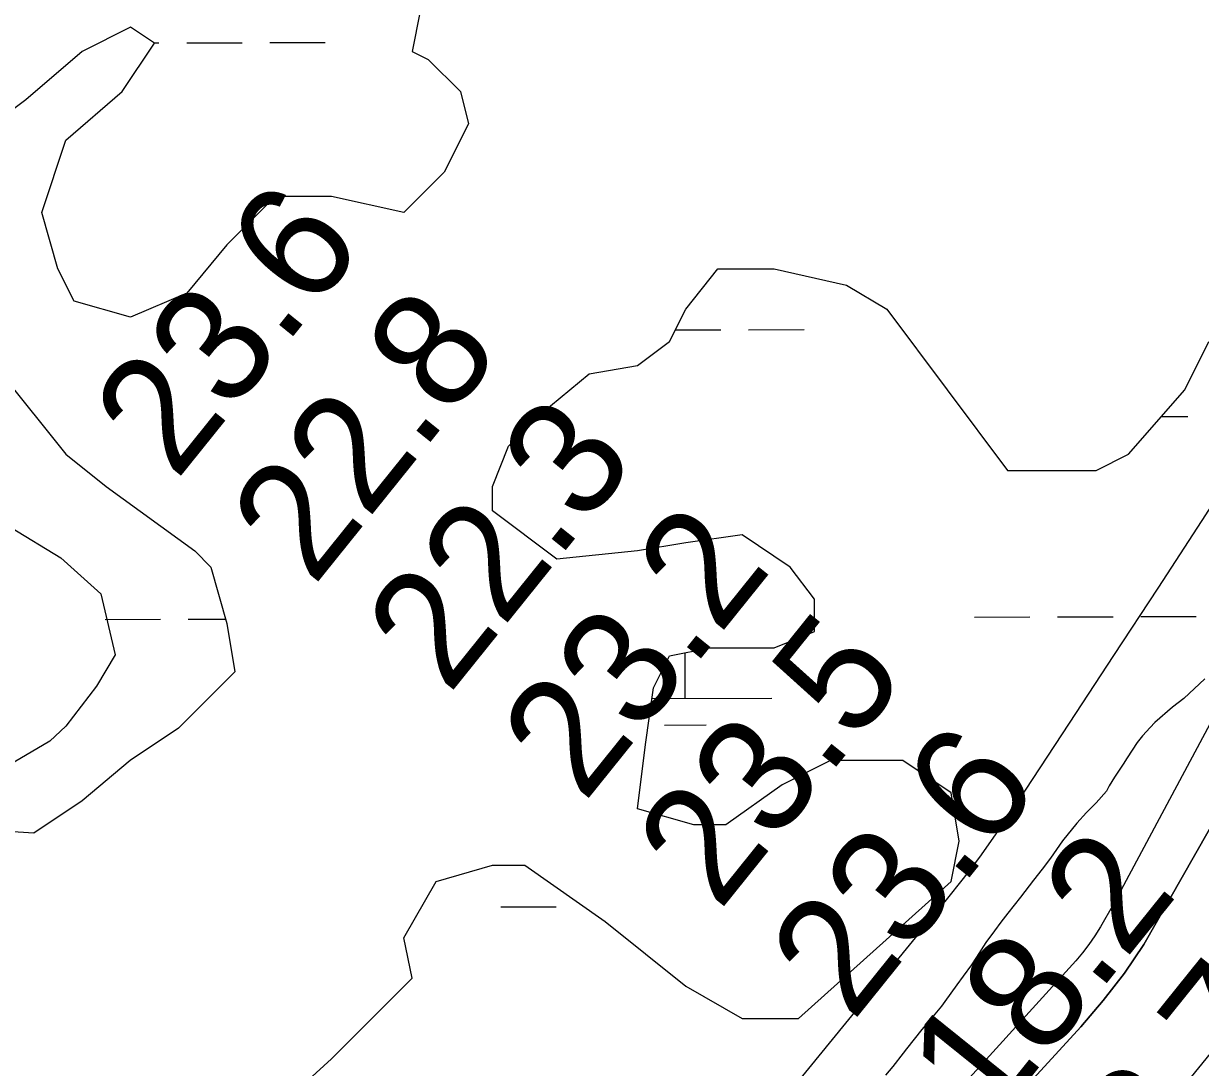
# Model space of a CAD drawing. Extents: x 3361039 to 3398939, y 576572 to 602007.
# Drawn here: x 3384282 to 3384962, y 597972 to 598575 of the extents above; entities that cross this region are included whole.
import ezdxf

# ---------------------------------------------------------------- set-up
doc = ezdxf.new("R2010")
doc.units = 0
for name, color, linetype in [('V-RIVR-EDGE', 7, 'Continuous'), ('V-RIVR-RANG', 7, 'Continuous'), ('V-SITE-VEGE', 7, 'Continuous'), ('V-TOPO-DPTH', 7, 'Continuous'), ('V-TOPO-MINR', 7, 'Continuous'), ('V-WETL-SWMP', 7, 'Continuous')]:
    doc.layers.add(name, color=color, linetype=linetype)

msp = doc.modelspace()

# ---------------------------------------------------------------- linework, layer by layer
at = {"layer": 'V-RIVR-EDGE'}
msp.add_spline([(3385319.86, 599617.15), (3385311.39, 599591.95), (3385309.54, 599580.62), (3385310.59, 599561.97), (3385309.8, 599540.04), (3385308.68, 599529.81), (3385307.52, 599501.66), (3385304.54, 599481.93), (3385297.17, 599457.09), (3385296.76, 599438.82), (3385298.14, 599405.91), (3385297.68, 599368.63), (3385295.77, 599332.81), (3385287.26, 599291.52), (3385284.63, 599264.11), (3385282.72, 599231.95), (3385283.32, 599178.94), (3385278.73, 599095.25), (3385275.01, 599070.76), (3385273.84, 599040.43), (3385273.03, 599006.07), (3385269.62, 598960.75), (3385265.86, 598917.99), (3385263.63, 598902.64), (3385261.39, 598885.1), (3385260.29, 598881.08), (3385260.27, 598873.4), (3385266.07, 598855.48), (3385266.05, 598847.07), (3385265.66, 598835.74), (3385265.62, 598820.02), (3385266.69, 598810.15), (3385270.68, 598798.07), (3385270.66, 598787.11), (3385270.21, 598755.31), (3385266.83, 598719.86), (3385263.83, 598689.16), (3385264.17, 598678.19), (3385267.07, 598668.68), (3385269.62, 598665.38), (3385269.61, 598659.53), (3385260.07, 598643.47), (3385251.63, 598631.8), (3385249.4, 598618.64), (3385248.27, 598602.93), (3385245.65, 598579.9), (3385243.81, 598574.42), (3385238.3, 598564.93), (3385233.54, 598559.1), (3385232.43, 598554.35), (3385230.94, 598543.02), (3385228.32, 598518.17), (3385228.63, 598496.97), (3385228.23, 598484.17), (3385221.26, 598470.3), (3385216.12, 598462.64), (3385209.51, 598451.32), (3385204, 598441.46), (3385200.7, 598435.99), (3385196.66, 598426.86), (3385194.08, 598419.56), (3385195.47, 598392.5), (3385191.41, 598375.7), (3385185.53, 598362.19), (3385174.52, 598344.3), (3385170.86, 598341.02), (3385151.07, 598321.69), (3385142.28, 598314.41), (3385135.68, 598306.75), (3385131.27, 598296.16), (3385129.05, 598288.12), (3385126.47, 598277.89), (3385127.53, 598264.36), (3385129.31, 598245.71), (3385125.6, 598223.79), (3385121.16, 598200.41), (3385126.63, 598197.1), (3385126.62, 598193.08), (3385120.36, 598174.82), (3385117.8, 598173.73), (3385103.9, 598168.28), (3385087.43, 598162.11), (3385067.66, 598146.44), (3385054.45, 598126.36), (3385045.25, 598101.53), (3385041.89, 598073.76), (3385035.63, 598055.13), (3385018.38, 598028.12), (3385003.34, 598008.42), (3384987.56, 597982.14), (3384972.52, 597960.61), (3384967.01, 597952.21), (3384958.55, 597929.94), (3384948.63, 597908.39), (3384939.08, 597890.87), (3384932.49, 597887.96), (3384925.16, 597879.21), (3384919.66, 597871.55), (3384916.34, 597859.12), (3384911.12, 597818.56), (3384903.77, 597803.96), (3384893.15, 597793.38), (3384877.04, 597782.82), (3384864.22, 597774.45), (3384852.5, 597763.14), (3384846.64, 597759.87), (3384841.87, 597754.4), (3384836.75, 597752.22), (3384831.26, 597751.13), (3384825.42, 597751.15), (3384821.02, 597748.96), (3384808.57, 597737.3), (3384797.56, 597723.07), (3384783.29, 597717.62), (3384768.67, 597716.56), (3384763.55, 597714.38), (3384758.06, 597711.47), (3384756.58, 597707.45), (3384756.57, 597700.14), (3384757.98, 597681.86), (3384759.43, 597674.91), (3384767.08, 597666.85), (3384767.8, 597662.1), (3384764.11, 597648.21), (3384754.94, 597633.61), (3384742.47, 597618.29), (3384735.15, 597613.56), (3384730.03, 597611.01), (3384722.72, 597611.03), (3384718.33, 597611.41), (3384713.57, 597609.96), (3384708.45, 597607.41), (3384700.76, 597602.68), (3384682.45, 597588.83), (3384665.26, 597583.39), (3384655.38, 597579.76), (3384649.52, 597574.66), (3384639.98, 597561.89), (3384632.63, 597546.55), (3384628.58, 597534.5), (3384628.92, 597525.72), (3384632.93, 597520.96), (3384635.47, 597511.82), (3384635.46, 597506.33), (3384632.16, 597502.69), (3384610.17, 597481.9), (3384595.14, 597464.76), (3384587.81, 597457.83), (3384578.65, 597445.43), (3384573.51, 597437.76), (3384572.03, 597431.55), (3384572.02, 597425.34), (3384577.46, 597411.43), (3384577.45, 597406.32), (3384568.63, 597387.33), (3384559.44, 597366.52), (3384558.34, 597365.42), (3384549.56, 597362.52), (3384541.15, 597358.88), (3384528.33, 597350.87), (3384500.11, 597319.87), (3384474.46, 597295.08), (3384441.5, 597273.59), (3384418.07, 597259.03), (3384397.58, 597248.11), (3384366.82, 597225.89), (3384340.8, 597201.83), (3384306.01, 597173.77), (3384286.58, 597152.98), (3384263.48, 597126.35), (3384241.84, 597096.06), (3384215.09, 597069.81), (3384190.92, 597052.69), (3384183.61, 597050.51), (3384172.27, 597049.81), (3384159.85, 597052.04), (3384147.8, 597056.09), (3384140.85, 597056.83), (3384133.18, 597056.49), (3384126.59, 597053.58), (3384115.61, 597048.12), (3384093.62, 597026.61), (3384081.16, 597014.21), (3384070.52, 596998.52), (3384058.39, 596970.04), (3384050.65, 596943.37), (3384045.12, 596924.74), (3384039.6, 596909.77), (3384031.17, 596902.11), (3384022.38, 596896.29), (3384002.63, 596888.66), (3383996.41, 596886.85), (3383978.08, 596865.69), (3383967.8, 596848.9), (3383957.89, 596831.01), (3383942.86, 596814.6), (3383926.37, 596800.38), (3383906.6, 596785.81), (3383874.35, 596755.55), (3383858.96, 596737.68), (3383839.52, 596713.23), (3383821.19, 596692.08), (3383808.37, 596681.87), (3383788.98, 596672.05), (3383779.83, 596671.34), (3383773.61, 596669.16), (3383762.27, 596664.81), (3383749.45, 596651.68), (3383732.57, 596626.13), (3383706.17, 596595.49), (3383686.38, 596574.7), (3383681.61, 596567.77), (3383672.43, 596549.15), (3383669.49, 596544.04), (3383657.04, 596537.49), (3383644.61, 596534.6), (3383640.58, 596532.41), (3383632.88, 596521.1), (3383623.7, 596505.04), (3383610.87, 596491.18), (3383602.45, 596484.99), (3383599.16, 596484.26), (3383594.41, 596485.37), (3383574.99, 596469.7), (3383560.34, 596456.94), (3383544.59, 596441.99), (3383533.98, 596440.92), (3383517.17, 596443.52), (3383504.02, 596447.58), (3383494.15, 596447.6), (3383486.11, 596446.53), (3383468.91, 596437.79), (3383449.5, 596423.22), (3383441.06, 596412.64), (3383427.5, 596398.78), (3383422, 596391.85), (3383417.6, 596385.28), (3383416.13, 596380.53), (3383414.28, 596373.23), (3383414.26, 596363.72), (3383418.21, 596338.49), (3383422.21, 596326.42), (3383429.48, 596311.05), (3383433.47, 596299.7), (3383431.98, 596289.11), (3383422.08, 596275.97), (3383408.15, 596260.29), (3383387.63, 596240.23), (3383367.12, 596223.83), (3383352.47, 596212.54), (3383337.46, 596204.53), (3383311.84, 596191.8), (3383284.04, 596182), (3383274.15, 596173.98), (3383259.49, 596158.3), (3383244.45, 596137.87), (3383231.23, 596114.51), (3383201.89, 596074), (3383183.56, 596053.21), (3383176.59, 596045.92), (3383169.63, 596037.16), (3383154.96, 596017.82), (3383136.61, 595991.18), (3383123.42, 595975.13), (3383109.14, 595966.03), (3383090.1, 595956.57), (3383070.72, 595951.14), (3383044.39, 595947.18), (3383011.84, 595942.14), (3382982.59, 595939.29), (3382960.64, 595934.23), (3382941.62, 595928.06), (3382928.81, 595919.69), (3382906.1, 595901.83), (3382880.1, 595885.81), (3382857.4, 595868.32), (3382833.23, 595852.29), (3382824.44, 595844.64), (3382818.2, 595833.69), (3382810.14, 595827.13), (3382799.89, 595821.31), (3382776.11, 595812.23), (3382746.08, 595790.37), (3382726.29, 595771.77), (3382717.85, 595757.9), (3382716.37, 595752.42), (3382716.35, 595740.73), (3382715.58, 595726.11), (3382711.89, 595711.49), (3382701.96, 595688.12), (3382682.89, 595664.41), (3382657.61, 595639.98), (3382621.72, 595611.92), (3382590.94, 595585.31), (3382557.62, 595562), (3382515.51, 595531.4), (3382468.28, 595501.9), (3382399.07, 595451.63), (3382354.76, 595420.3), (3382329.85, 595402.09), (3382312.28, 595391.53), (3382279.35, 595376.99), (3382250.06, 595361.71), (3382227.75, 595354.82), (3382194.09, 595344.3), (3382150.18, 595326.5), (3382116.16, 595314.88), (3382080.66, 595299.25), (3382061.26, 595288.33), (3382039.67, 595281.08), (3382015.9, 595274.56), (3381988.82, 595263.66), (3381924.8, 595242.25), (3381888.21, 595229.54), (3381851.64, 595223.78), (3381811.79, 595222.79), (3381786.93, 595221.02), (3381761.33, 595213.77), (3381741.93, 595206.14), (3381717.04, 595193.05), (3381692.87, 595175.19), (3381667.97, 595156.98), (3381621.11, 595130.04), (3381567.31, 595103.13), (3381511.32, 595078.41), (3381469.97, 595060.6), (3381438.13, 595044.23), (3381400.81, 595031.52), (3381367.52, 595022.47), (3381328.03, 595016.35), (3381309.02, 595017.13), (3381273.58, 595022.33), (3381264.44, 595022.36), (3381246.52, 595019.48), (3381219.45, 595012.23), (3381174.48, 595010.88), (3381152.92, 595011.67), (3381127.69, 595010.63), (3381092.59, 595005.97), (3381064.44, 595003.48), (3381034.8, 594994.05), (3381008.82, 594981.32), (3380980.63, 594964.57), (3380946.57, 594940.89), (3380922.03, 594921.22), (3380915.8, 594913.55), (3380913.22, 594905.88), (3380904.43, 594898.96), (3380882.83, 594884.39), (3380865.62, 594873.83), (3380856.48, 594871.3), (3380842.94, 594868.41), (3380834.89, 594864.04), (3380818.77, 594848.36), (3380800.46, 594836.34), (3380772.28, 594821.43), (3380760.93, 594817.07), (3380757.27, 594813.06), (3380750.68, 594808.32), (3380738.23, 594802.14), (3380723.6, 594798.88), (3380707.16, 594800.38), (3380694.73, 594802.24), (3380689.62, 594805.18), (3380685.26, 594813.6), (3380685.27, 594820.54), (3380683.83, 594829.69), (3380676.2, 594844.69), (3380655.78, 594865.21), (3380634.98, 594880.62), (3380615.26, 594889.44), (3380601.01, 594894.23), (3380590.78, 594893.16), (3380583.47, 594895.37), (3380575.81, 594899.77), (3380572.16, 594902.34), (3380566.32, 594907.47), (3380560.09, 594900.54), (3380548.73, 594890.7), (3380542.5, 594883.77), (3380535.89, 594871.72), (3380534.04, 594860.4), (3380532.56, 594853.46), (3380527.41, 594843.96), (3380512.75, 594827.19), (3380501.02, 594811.86), (3380491.1, 594793.61), (3380468.36, 594761.13), (3380453.69, 594741.06), (3380439.04, 594729.77), (3380420, 594719.94), (3380389.99, 594704.66), (3380353.4, 594689.04), (3380320.11, 594680.71), (3380292.66, 594665.06), (3380267.77, 594652.33), (3380251.3, 594646.15), (3380229.71, 594635.61), (3380197.13, 594617.41), (3380178.83, 594608.68), (3380146.63, 594596.7), (3380094.32, 594580.74), (3380046.39, 594564.41), (3380003.58, 594547.34), (3379965.9, 594536.83), (3379941.4, 594531.41), (3379928.97, 594529.98), (3379910.31, 594526), (3379887.27, 594519.48), (3379863.14, 594517.34), (3379841.92, 594512.64), (3379826.55, 594505.37), (3379800.92, 594489.35), (3379772.01, 594474.07), (3379738.35, 594464.28), (3379722.62, 594458.84), (3379694.08, 594446.48), (3379674.68, 594438.85), (3379654.94, 594434.88), (3379623.86, 594432.03), (3379592.04, 594427.36), (3379570.47, 594423.76), (3379542.66, 594414.69), (3379515.96, 594407.44), (3379503.51, 594401.26), (3379489.97, 594395.08), (3379466.93, 594388.55), (3379430.71, 594377.31), (3379379.12, 594357.7), (3379353.14, 594348.26), (3379334.85, 594343.55), (3379316.19, 594335.92), (3379302.28, 594329.01), (3379279.22, 594316.27), (3379263.85, 594306.44), (3379246.65, 594300.27), (3379225.06, 594290.82), (3379184.8, 594269.72), (3379153.33, 594255.9), (3379134.65, 594244.62), (3379112.32, 594230.05), (3379083.75, 594208.55), (3379059.6, 594196.19), (3379026.66, 594179.09), (3379000.68, 594170.38), (3378975.43, 594159.84), (3378928.93, 594130.34), (3378879.51, 594101.22), (3378845.83, 594079.01), (3378832.64, 594069.17), (3378785.43, 594044.8), (3378733.45, 594018.24), (3378688.06, 593992.4), (3378659.89, 593980.77), (3378638.65, 593968.39), (3378601.3, 593940.7), (3378552.59, 593903.54), (3378520.01, 593884.24), (3378468.39, 593853.67), (3378415.32, 593828.21), (3378382.75, 593811.84), (3378354.19, 593794), (3378320.86, 593766.3), (3378294.47, 593738.58), (3378277.62, 593725.1), (3378246.16, 593714.21), (3378222.01, 593708.06), (3378198.61, 593704.09), (3378184.71, 593700.84), (3378170.43, 593691.73), (3378149.19, 593676.07), (3378110.36, 593643.63), (3378072.65, 593618.5), (3378039.32, 593594.46), (3377997.95, 593566.78), (3377967.92, 593544.92), (3377933.49, 593516.13), (3377904.2, 593497.19), (3377862.83, 593473.9), (3377818.54, 593450.61), (3377791.08, 593430.94), (3377768.73, 593412.72), (3377749.67, 593388.64), (3377728.03, 593361.64), (3377695.07, 593334.31), (3377661.36, 593305.88), (3377617.78, 593271.26), (3377586.63, 593241.72), (3377549.65, 593215.13), (3377484.1, 593167.77), (3377437.59, 593133.53), (3377406.08, 593106.19), (3377382.27, 593085.04), (3377318.84, 593008.07), (3377284.74, 592967.94), (3377215.47, 592893.91), (3377171.11, 592842.48), (3377138.85, 592804.17), (3377088.65, 592754.95), (3377046.13, 592708.26), (3376960.03, 592629.88), (3376947.21, 592616.39), (3376906.35, 592574.91)], degree=3, dxfattribs=at)
at = {"layer": 'V-SITE-VEGE'}
for p, q in [((3384274.69, 598283.87), (3384303.92, 598266.24)), ((3384303.92, 598266.24), (3384326.93, 598245.39)), ((3384326.93, 598245.39), (3384335.23, 598210.24)), ((3384335.23, 598210.24), (3384324.51, 598192.08)), ((3384324.51, 598192.08), (3384306.79, 598169.11)), ((3384306.79, 598169.11), (3384297.51, 598160.37)), ((3384297.51, 598160.37), (3384270.3, 598144.33))]:
    msp.add_line(p, q, dxfattribs=at)
at = {"layer": 'V-TOPO-DPTH'}
msp.add_lwpolyline([(3383824.76, 596767.83), (3384348.85, 597404.02), (3384350.19, 597405.5), (3384352.9, 597408.42), (3384354.27, 597409.86), (3384369.62, 597425.8), (3384378.65, 597435.24), (3384387.62, 597444.72), (3384396.53, 597454.27), (3384405.39, 597463.86), (3384892.53, 597995.59), (3384905.52, 598010.77), (3384917.78, 598026.47), (3384928.96, 598042.97), (3385025.33, 598212.43), (3385115.63, 598374.02), (3385142.37, 598419.75), (3385266.43, 598676.87), (3385299.83, 599432.35), (3385304.41, 599445.88), (3385308.26, 599459.63), (3385311.63, 599473.53), (3385302.71, 600053.41)], dxfattribs=at)
at = {"layer": 'V-TOPO-MINR'}
for points in [[(3385302.71, 600053.41), (3385311.63, 599473.53), (3385308.26, 599459.63), (3385304.41, 599445.88), (3385299.83, 599432.35), (3385266.43, 598676.87), (3385142.37, 598419.75), (3385115.63, 598374.02), (3385025.33, 598212.43), (3384928.96, 598042.97), (3384917.78, 598026.47), (3384905.52, 598010.77), (3384892.53, 597995.59), (3384405.39, 597463.86), (3384396.53, 597454.27), (3384387.62, 597444.72), (3384378.65, 597435.24), (3384369.62, 597425.8), (3384354.27, 597409.86), (3384352.9, 597408.42), (3384350.19, 597405.5), (3384348.85, 597404.02), (3383824.76, 596767.83)], [(3385282.31, 600021.83), (3385299.08, 599467.23), (3385243.36, 598700.57), (3385239.27, 598686.72), (3385234.49, 598673.14), (3385228.69, 598659.97), (3385222.19, 598647.08), (3384911.39, 598066.39), (3384903.88, 598053.18), (3384900.7, 598047.99), (3384897.3, 598042.96), (3384893.58, 598038.16), (3384889.64, 598033.52), (3384809.15, 597944.85), (3384764.64, 597896.15), (3384719.89, 597847.66), (3384674.8, 597799.5), (3384629.48, 597751.55), (3384353.63, 597461.73), (3384339.82, 597447.13), (3384326.07, 597432.47), (3384312.4, 597417.74), (3384298.8, 597402.94), (3383821.34, 596873.06)], [(3385215.23, 598679.69), (3384987.69, 598326.9), (3384962.39, 598287.8), (3384937.02, 598248.75), (3384911.53, 598209.77), (3384885.97, 598170.84), (3384852.01, 598119.27), (3384843.18, 598106.3), (3384834.1, 598093.52), (3384824.62, 598081.03), (3384814.89, 598068.73), (3384582.52, 597784.11), (3384536.62, 597728.89), (3384490.08, 597674.22), (3384442.59, 597620.38), (3384394.46, 597567.09), (3384310.23, 597475.48), (3384303.73, 597468.41), (3384297.21, 597461.36), (3384290.69, 597454.31), (3384284.15, 597447.27), (3384184.68, 597340.33)], [(3385292.73, 598624.2), (3384990.17, 598024.38), (3384989.4, 598021.9), (3384988.69, 598019.41), (3384988.08, 598016.89), (3384987.52, 598014.36), (3384986.88, 598011.86), (3384986.06, 598009.44), (3384984.97, 598007.13), (3384983.71, 598004.88), (3384973.5, 597988.88), (3384972.01, 597986.64), (3384970.47, 597984.44), (3384968.86, 597982.28), (3384967.2, 597980.17), (3384527.92, 597440.34)]]:
    msp.add_lwpolyline(points, dxfattribs=at)
at = {"layer": 'V-WETL-SWMP'}
for p, q in [((3384511.21, 598581.8), (3384506.56, 598558.54)), ((3384343.96, 598572.49), (3384316.08, 598558.54)), ((3384357.89, 598563.19), (3384343.96, 598572.49)), ((3384339.31, 598535.28), (3384357.89, 598563.19)), ((3384357.59, 598563.39), (3384360.48, 598563.4)), ((3384376.48, 598563.44), (3384408.47, 598563.53)), ((3384424.47, 598563.57), (3384456.47, 598563.66)), ((3384316.08, 598558.54), (3384283.56, 598530.63)), ((3384506.56, 598558.54), (3384515.85, 598553.89)), ((3384515.85, 598553.89), (3384534.44, 598535.29)), ((3384306.79, 598507.37), (3384339.31, 598535.28)), ((3384534.44, 598535.29), (3384539.08, 598516.68)), ((3384283.56, 598530.63), (3384246.39, 598502.72)), ((3384539.08, 598516.68), (3384525.14, 598488.77)), ((3384292.85, 598465.51), (3384306.79, 598507.37)), ((3384525.14, 598488.77), (3384501.91, 598465.52)), ((3384427.58, 598474.82), (3384399.7, 598446.91)), ((3384460.1, 598474.82), (3384427.58, 598474.82)), ((3384501.91, 598465.52), (3384460.1, 598474.82)), ((3384302.14, 598432.95), (3384292.85, 598465.51)), ((3384399.7, 598446.91), (3384376.47, 598419)), ((3384311.43, 598414.35), (3384302.14, 598432.95)), ((3384664.52, 598409.71), (3384683.1, 598432.96)), ((3384683.1, 598432.96), (3384715.63, 598432.97)), ((3384715.63, 598432.97), (3384757.44, 598423.66)), ((3384376.47, 598419), (3384343.95, 598405.05)), ((3384757.44, 598423.66), (3384780.67, 598409.71)), ((3384343.95, 598405.05), (3384311.43, 598414.35)), ((3384655.23, 598391.1), (3384664.52, 598409.71)), ((3384780.67, 598409.71), (3384850.35, 598316.69)), ((3384658.53, 598397.72), (3384684.87, 598397.79)), ((3384700.87, 598397.83), (3384732.86, 598397.92)), ((3384636.64, 598377.15), (3384655.23, 598391.1)), ((3384952.57, 598363.2), (3384966.5, 598391.11)), ((3384608.77, 598372.49), (3384636.64, 598377.15)), ((3384269.61, 598372.48), (3384306.78, 598325.97)), ((3384580.89, 598349.24), (3384608.77, 598372.49)), ((3384920.04, 598325.99), (3384952.57, 598363.2)), ((3384562.31, 598330.63), (3384580.89, 598349.24)), ((3384939.06, 598347.75), (3384954.28, 598347.79)), ((3384553.01, 598307.37), (3384562.31, 598330.63)), ((3384306.78, 598325.97), (3384330.01, 598307.37)), ((3384901.46, 598316.69), (3384920.04, 598325.99)), ((3384850.35, 598316.69), (3384901.46, 598316.69)), ((3384330.01, 598307.37), (3384381.11, 598270.16)), ((3384553.01, 598293.42), (3384553.01, 598307.37)), ((3384590.18, 598265.51), (3384553.01, 598293.42)), ((3384664.52, 598274.82), (3384636.64, 598270.17)), ((3384697.04, 598279.47), (3384664.52, 598274.82)), ((3384724.91, 598260.87), (3384697.04, 598279.47)), ((3384381.11, 598270.16), (3384390.4, 598260.86)), ((3384636.64, 598270.17), (3384590.18, 598265.51)), ((3384390.4, 598260.86), (3384399.7, 598228.3)), ((3384738.85, 598242.26), (3384724.91, 598260.87)), ((3384738.85, 598223.66), (3384738.85, 598242.26)), ((3384329.4, 598230.63), (3384361.39, 598230.72)), ((3384377.39, 598230.77), (3384398.97, 598230.83)), ((3384399.7, 598228.3), (3384404.34, 598200.39)), ((3384831.21, 598232.02), (3384863.2, 598232.11)), ((3384879.2, 598232.15), (3384911.19, 598232.24)), ((3384927.19, 598232.29), (3384959.18, 598232.37)), ((3384715.62, 598214.35), (3384738.85, 598223.66)), ((3384655.22, 598209.7), (3384678.45, 598214.35)), ((3384678.45, 598214.35), (3384715.62, 598214.35)), ((3384645.93, 598191.09), (3384655.22, 598209.7)), ((3384664.3, 598185.13), (3384664.23, 598211.51)), ((3384404.34, 598200.39), (3384371.82, 598167.83)), ((3384964.15, 598196.42), (3384951.97, 598184.95)), ((3384641.28, 598158.54), (3384645.93, 598191.09)), ((3384645.07, 598185.08), (3384714.29, 598185.27)), ((3384945.49, 598179.99), (3384935.39, 598171.12)), ((3384951.97, 598184.95), (3384945.49, 598179.99)), ((3384371.82, 598167.83), (3384343.94, 598149.22)), ((3384652.35, 598169.67), (3384676.34, 598169.73)), ((3384932.54, 598168.25), (3384928.14, 598163.56)), ((3384935.39, 598171.12), (3384932.54, 598168.25)), ((3384925.04, 598159.65), (3384919.35, 598150.79)), ((3384928.14, 598163.56), (3384925.04, 598159.65)), ((3384636.63, 598121.33), (3384641.28, 598158.54)), ((3384343.94, 598149.22), (3384316.07, 598125.97)), ((3384748.14, 598149.24), (3384720.26, 598135.28)), ((3384789.95, 598149.24), (3384748.14, 598149.24)), ((3384817.83, 598130.63), (3384789.95, 598149.24)), ((3384917.02, 598147.15), (3384912.11, 598139.59)), ((3384919.35, 598150.79), (3384917.02, 598147.15)), ((3384912.11, 598139.59), (3384909.01, 598134.65)), ((3384720.26, 598135.28), (3384687.74, 598112.02)), ((3384909.01, 598134.65), (3384907.46, 598131.52)), ((3384316.07, 598125.97), (3384288.19, 598107.36)), ((3384822.47, 598102.73), (3384817.83, 598130.63)), ((3384907.46, 598131.52), (3384901.51, 598124.75)), ((3384669.16, 598112.02), (3384636.63, 598121.33)), ((3384895.81, 598119.27), (3384890.37, 598113.01)), ((3384898.66, 598121.88), (3384895.81, 598119.27)), ((3384901.51, 598124.75), (3384898.66, 598121.88)), ((3384288.19, 598107.36), (3384209.21, 598112.01)), ((3384687.74, 598112.02), (3384669.16, 598112.02)), ((3384890.37, 598113.01), (3384882.09, 598102.85)), ((3384817.82, 598079.47), (3384822.47, 598102.73)), ((3384882.09, 598102.85), (3384875.11, 598092.95)), ((3384875.11, 598092.95), (3384870.2, 598086.44)), ((3384520.48, 598079.46), (3384553.01, 598088.76)), ((3384553.01, 598088.76), (3384571.59, 598088.76)), ((3384571.59, 598088.76), (3384618.05, 598056.21)), ((3384870.2, 598086.44), (3384865.28, 598080.18)), ((3384501.9, 598046.9), (3384520.48, 598079.46)), ((3384729.55, 598000.39), (3384817.82, 598079.47)), ((3384865.28, 598080.18), (3384857.78, 598070.28)), ((3384557.81, 598064.76), (3384589.8, 598064.85)), ((3384857.78, 598070.28), (3384850.53, 598061.16)), ((3384850.53, 598061.16), (3384846.39, 598055.95)), ((3384618.05, 598056.21), (3384664.51, 598019)), ((3384842.77, 598051), (3384837.86, 598044.23)), ((3384846.39, 598055.95), (3384842.77, 598051)), ((3384506.54, 598023.64), (3384501.9, 598046.9)), ((3384837.86, 598044.23), (3384832.43, 598035.63)), ((3384829.58, 598031.21), (3384824.67, 598024.69)), ((3384832.43, 598035.63), (3384829.58, 598031.21)), ((3384460.08, 597977.13), (3384506.54, 598023.64)), ((3384824.67, 598024.69), (3384821.05, 598019.74)), ((3384664.51, 598019), (3384697.03, 598000.39)), ((3384821.05, 598019.74), (3384814.06, 598010.1)), ((3384814.06, 598010.1), (3384812.25, 598007.5)), ((3384812.25, 598007.5), (3384805.52, 597999.42)), ((3384697.03, 598000.39), (3384729.55, 598000.39)), ((3384805.52, 597999.42), (3384800.87, 597993.95)), ((3384800.87, 597993.95), (3384792.07, 597982.74)), ((3384792.07, 597982.74), (3384790, 597980.4)), ((3384241.72, 597777.12), (3384460.08, 597977.13)), ((3384790, 597980.4), (3384784.05, 597972.58)), ((3384784.05, 597972.58), (3384779.91, 597967.63))]:
    msp.add_line(p, q, dxfattribs=at)

# ---------------------------------------------------------------- texts
at = {"layer": 'V-RIVR-RANG'}
for s, p in [('23.6', (3384370.38, 598310.12)), ('22.8', (3384449.62, 598249.08)), ('22.3', (3384527.7, 598186.61)), ('23.2', (3384605.78, 598124.13)), ('23.5', (3384683.86, 598061.65)), ('23.6', (3384760.78, 597997.73)), ('18.2', (3384840.02, 597936.7)), ('8.7', (3384938.93, 597900.12))]:
    msp.add_text(s, height=67, rotation=51.18833, dxfattribs=at).set_placement(p)

doc.saveas('drawing.dxf')
